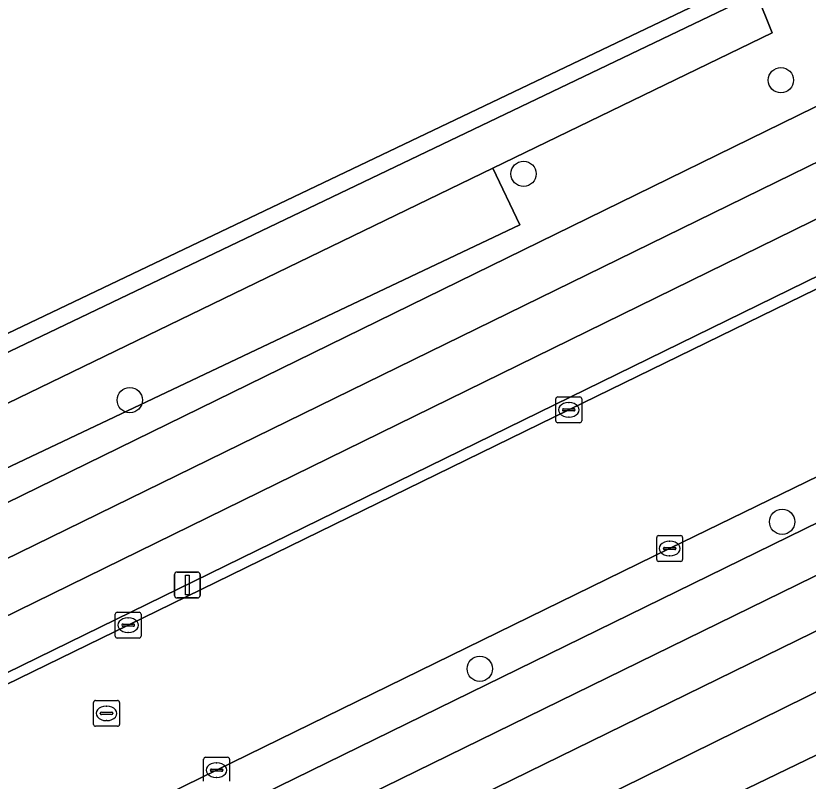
# Model space of a CAD drawing. Extents: x 160455 to 162082, y 388339 to 389736.
# Drawn here: x 160648.24 to 160678.88, y 388776.67 to 388806.27 of the extents above; entities that cross this region are included whole.
import ezdxf

# ---------------------------------------------------------------- set-up
doc = ezdxf.new("R2010")
doc.units = 0
for name, color, linetype in [('IMGEO_Berm_groen', 7, 'Continuous'), ('IMGEO_Boom', 7, 'Continuous'), ('IMGEO_Erf', 7, 'Continuous'), ('IMGEO_Fietspad_gesloten', 7, 'Continuous'), ('IMGEO_Groenvoorziening', 7, 'Continuous'), ('IMGEO_Kolk', 7, 'Continuous'), ('IMGEO_Lichtmast', 7, 'Continuous'), ('IMGEO_Rijbaan_lokaal_gesloten', 7, 'Continuous'), ('IMGEO_Rijbaan_lokaal_open', 7, 'Continuous'), ('IMGEO_Rioolput', 7, 'Continuous'), ('IMGEO_Voetpad_open', 7, 'Continuous'), ('IMGEO_Waterloop', 7, 'Continuous')]:
    doc.layers.add(name, color=color, linetype=linetype)

msp = doc.modelspace()

# ---------------------------------------------------------------- linework, layer by layer
at = {"layer": 'IMGEO_Berm_groen'}
for points in [[(160686.645, 388799.828), (160685.77, 388801.642), (160685.524, 388801.475), (160679.009, 388798.311), (160594.91, 388757.093), (160595.77, 388755.371)], [(160689.808, 388791.843), (160690.443, 388792.152), (160689.717, 388793.611), (160689.101, 388793.311), (160688.347, 388792.888), (160686.503, 388791.99), (160673.524, 388785.672), (160656.002, 388777.102), (160635.794, 388767.212), (160617.23, 388758.134), (160612.392, 388755.695), (160612.142, 388755.528), (160612.844, 388754.182)], [(160694.069, 388787.448), (160693.116, 388789.299), (160637.466, 388762.068), (160638.461, 388760.06)]]:
    msp.add_lwpolyline(points, close=True, dxfattribs=at)
at = {"layer": 'IMGEO_Boom'}
for centre in [(160677.828, 388803.782), (160667.874, 388800.16), (160652.644, 388791.411), (160677.875, 388786.706), (160666.181, 388781.021)]:
    msp.add_circle(centre, 0.489, dxfattribs=at)
at = {"layer": 'IMGEO_Erf'}
msp.add_lwpolyline([(160626.224, 388910.601), (160605.955, 388923.367), (160604.958, 388924.006), (160591.062, 388933.242), (160554.786, 388954.994), (160549.577, 388958.117), (160548.847, 388958.571), (160547.705, 388955.023), (160547.57, 388954.603), (160547.996, 388954.609), (160548.691, 388954.505), (160549.504, 388954.293), (160553.273, 388951.494), (160551.28, 388947.987), (160550.48, 388945.512), (160506.381, 388848.187), (160613.222, 388781.291), (160619.273, 388780.316), (160676.573, 388807.682), (160664.626, 388832.146)], close=True, dxfattribs=at)
at = {"layer": 'IMGEO_Fietspad_gesloten'}
for points in [[(160688.97, 388803.215), (160688.114, 388804.953), (160678.244, 388800.129), (160575.791, 388750), (160573.124, 388748.695)], [(160574.085, 388746.891), (160575.77, 388747.716), (160580.438, 388750), (160594.91, 388757.093), (160679.009, 388798.311), (160685.524, 388801.475), (160685.77, 388801.642), (160688.97, 388803.215)], [(160694.449, 388792.087), (160693.649, 388793.713), (160690.443, 388792.152), (160689.808, 388791.843), (160612.844, 388754.182), (160604.298, 388750), (160600.349, 388748.067), (160598.531, 388747.178), (160595.822, 388745.853), (160581.477, 388738.833)], [(160582.083, 388737.101), (160608.442, 388750), (160694.449, 388792.087)]]:
    msp.add_lwpolyline(points, dxfattribs=at)
at = {"layer": 'IMGEO_Groenvoorziening'}
for points in [[(160571.444, 388750), (160571.754, 388750.166), (160572.065, 388750.329), (160607.803, 388767.824), (160687.247, 388806.714), (160686.973, 388807.274), (160686.045, 388809.17), (160684.847, 388811.633), (160677.31, 388827.125), (160668.584, 388844.978), (160659.808, 388862.897), (160659.071, 388864.445), (160648.25, 388886.548), (160638.47, 388906.585), (160629.688, 388924.586), (160620.814, 388942.765), (160619.643, 388945.116), (160619.032, 388946.319), (160618.392, 388947.991), (160617.059, 388948.01), (160612.318, 388945.878)], [(160626.224, 388910.601), (160664.626, 388832.146), (160676.573, 388807.682), (160619.273, 388780.316)], [(160620.942, 388780.351), (160676.881, 388807.14), (160677.485, 388805.614), (160666.685, 388800.384), (160667.733, 388798.19), (160594.565, 388763.508)], [(160728.92, 388721.478), (160721.425, 388736.799), (160714.944, 388750), (160712.441, 388755.098), (160704.23, 388771.946), (160697.898, 388784.974), (160695.603, 388789.801), (160695.296, 388790.366), (160693.116, 388789.299), (160694.069, 388787.448), (160694.871, 388785.89), (160689.061, 388782.446), (160639.282, 388758.403)]]:
    msp.add_lwpolyline(points, dxfattribs=at)
msp.add_lwpolyline([(160667.733, 388798.19), (160666.685, 388800.384), (160622.048, 388778.768), (160619.2, 388777.412), (160610.98, 388772.976), (160610.242, 388772.625), (160609.683, 388772.68), (160605.9, 388774.819), (160603.309, 388772.106), (160601.468, 388770.078), (160599.407, 388767.807), (160594.565, 388763.508)], close=True, dxfattribs=at)
at = {"layer": 'IMGEO_Kolk'}
for p, q in [((160669.121, 388790.608), (160669.121, 388791.46)), ((160669.196, 388791.534), (160670.048, 388791.534)), ((160670.122, 388791.46), (160670.122, 388790.608)), ((160669.38, 388791.028), (160669.38, 388791.04)), ((160669.423, 388791.077), (160669.821, 388791.077)), ((160669.609, 388791.314), (160669.634, 388791.314)), ((160669.864, 388791.04), (160669.864, 388791.028)), ((160669.818, 388790.991), (160669.42, 388790.991)), ((160669.632, 388790.754), (160669.607, 388790.754)), ((160670.048, 388790.534), (160669.196, 388790.534)), ((160673.099, 388786.171), (160673.951, 388786.171)), ((160673.024, 388785.245), (160673.024, 388786.097)), ((160673.512, 388785.951), (160673.537, 388785.951)), ((160674.025, 388786.097), (160674.025, 388785.245)), ((160673.283, 388785.665), (160673.283, 388785.677)), ((160673.721, 388785.628), (160673.323, 388785.628)), ((160673.326, 388785.714), (160673.724, 388785.714)), ((160673.767, 388785.677), (160673.767, 388785.665)), ((160673.535, 388785.391), (160673.51, 388785.391)), ((160673.951, 388785.171), (160673.099, 388785.171)), ((160652.081, 388782.281), (160652.081, 388783.133)), ((160652.156, 388783.207), (160653.008, 388783.207)), ((160653.082, 388783.133), (160653.082, 388782.281)), ((160652.569, 388782.987), (160652.594, 388782.987)), ((160652.34, 388782.701), (160652.34, 388782.713)), ((160652.778, 388782.664), (160652.38, 388782.664)), ((160652.383, 388782.75), (160652.781, 388782.75)), ((160652.824, 388782.713), (160652.824, 388782.701)), ((160653.008, 388782.207), (160652.156, 388782.207)), ((160652.592, 388782.427), (160652.567, 388782.427)), ((160655.576, 388777.601), (160656.428, 388777.601)), ((160655.501, 388776.675), (160655.501, 388777.527)), ((160655.989, 388777.381), (160656.014, 388777.381)), ((160656.502, 388777.527), (160656.502, 388776.675)), ((160655.76, 388777.095), (160655.76, 388777.107)), ((160656.198, 388777.058), (160655.8, 388777.058)), ((160655.803, 388777.144), (160656.201, 388777.144)), ((160656.244, 388777.107), (160656.244, 388777.095)), ((160656.012, 388776.821), (160655.987, 388776.821))]:
    msp.add_line(p, q, dxfattribs=at)
for points in [[(160669.121, 388790.608), (160669.121, 388791.46)], [(160669.196, 388791.534), (160670.048, 388791.534)], [(160670.122, 388791.46), (160670.122, 388790.608)], [(160670.048, 388790.534), (160669.196, 388790.534)], [(160673.099, 388786.171), (160673.951, 388786.171)], [(160673.024, 388785.245), (160673.024, 388786.097)], [(160674.025, 388786.097), (160674.025, 388785.245)], [(160673.951, 388785.171), (160673.099, 388785.171)], [(160652.081, 388782.281), (160652.081, 388783.133)], [(160652.156, 388783.207), (160653.008, 388783.207)], [(160653.082, 388783.133), (160653.082, 388782.281)], [(160653.008, 388782.207), (160652.156, 388782.207)], [(160655.576, 388777.601), (160656.428, 388777.601)], [(160655.501, 388776.675), (160655.501, 388777.527)], [(160656.502, 388777.527), (160656.502, 388776.675)]]:
    msp.add_lwpolyline(points, dxfattribs=at)
for centre, radius, start, end in [((160669.198, 388791.458), 0.0765, 91.552, 178.448), ((160669.198, 388791.458), 0.0765, 91.552, 178.448), ((160670.046, 388791.458), 0.0765, 1.552, 88.448), ((160670.046, 388791.458), 0.0765, 1.552, 88.448), ((160669.42, 388791.037), 0.0403, 85.8775, 175.7526), ((160669.825, 388791.039), 0.0386, 1.7309, 96.639), ((160669.417, 388791.027), 0.0366, 178.938, 274.7102), ((160669.821, 388791.034), 0.043, 264.8664, 352.4533), ((160669.198, 388790.61), 0.0765, 181.552, 268.448), ((160669.198, 388790.61), 0.0765, 181.552, 268.448), ((160670.046, 388790.61), 0.0765, 271.552, 358.448), ((160670.046, 388790.61), 0.0765, 271.552, 358.448), ((160673.101, 388786.095), 0.0765, 91.552, 178.448), ((160673.101, 388786.095), 0.0765, 91.552, 178.448), ((160673.949, 388786.095), 0.0765, 1.552, 88.448), ((160673.949, 388786.095), 0.0765, 1.552, 88.448), ((160673.323, 388785.674), 0.0403, 85.8775, 175.7526), ((160673.32, 388785.664), 0.0366, 178.938, 274.7102), ((160673.724, 388785.671), 0.043, 264.8664, 352.4533), ((160673.728, 388785.676), 0.0386, 1.7309, 96.639), ((160673.101, 388785.247), 0.0765, 181.552, 268.448), ((160673.101, 388785.247), 0.0765, 181.552, 268.448), ((160673.949, 388785.247), 0.0765, 271.552, 358.448), ((160673.949, 388785.247), 0.0765, 271.552, 358.448), ((160652.158, 388783.131), 0.0765, 91.552, 178.448), ((160652.158, 388783.131), 0.0765, 91.552, 178.448), ((160653.006, 388783.131), 0.0765, 1.552, 88.448), ((160653.006, 388783.131), 0.0765, 1.552, 88.448), ((160652.38, 388782.71), 0.0403, 85.8775, 175.7526), ((160652.377, 388782.7), 0.0366, 178.938, 274.7102), ((160652.781, 388782.707), 0.043, 264.8664, 352.4533), ((160652.785, 388782.712), 0.0386, 1.7309, 96.639), ((160652.158, 388782.283), 0.0765, 181.552, 268.448), ((160652.158, 388782.283), 0.0765, 181.552, 268.448), ((160653.006, 388782.283), 0.0765, 271.552, 358.448), ((160653.006, 388782.283), 0.0765, 271.552, 358.448), ((160655.578, 388777.525), 0.0765, 91.552, 178.448), ((160655.578, 388777.525), 0.0765, 91.552, 178.448), ((160656.426, 388777.525), 0.0765, 1.552, 88.448), ((160656.426, 388777.525), 0.0765, 1.552, 88.448), ((160655.8, 388777.104), 0.0403, 85.8775, 175.7526), ((160655.797, 388777.094), 0.0366, 178.938, 274.7102), ((160656.201, 388777.101), 0.043, 264.8664, 352.4533), ((160656.205, 388777.106), 0.0386, 1.7309, 96.639)]:
    msp.add_arc(centre, radius, start, end, dxfattribs=at)
for centre, major_axis, ratio, start_param, end_param in [((160669.608, 388791.034), (-0.387, 0.002), 0.722429, 4.712389, 7.853982), ((160669.633, 388791.034), (-0.39, 0.002), 0.717154, 1.570796, 4.712389), ((160673.511, 388785.671), (-0.387, 0.002), 0.722429, 4.712389, 7.853982), ((160673.536, 388785.671), (-0.39, 0.002), 0.717154, 1.570796, 4.712389), ((160652.568, 388782.707), (-0.387, 0.002), 0.722429, 4.712389, 7.853982), ((160652.593, 388782.707), (-0.39, 0.002), 0.717154, 1.570796, 4.712389), ((160655.988, 388777.101), (-0.387, 0.002), 0.722429, 4.712389, 7.853982), ((160656.013, 388777.101), (-0.39, 0.002), 0.717154, 1.570796, 4.712389)]:
    msp.add_ellipse(centre, major_axis=major_axis, ratio=ratio, start_param=start_param, end_param=end_param, dxfattribs=at)
at = {"layer": 'IMGEO_Lichtmast'}
for p, q in [((160654.373, 388783.86), (160654.373, 388784.66)), ((160654.373, 388784.66), (160654.373, 388783.86)), ((160654.473, 388784.76), (160655.263, 388784.76)), ((160655.263, 388784.76), (160654.473, 388784.76)), ((160655.363, 388784.66), (160655.363, 388783.86)), ((160655.363, 388783.86), (160655.363, 388784.66)), ((160655.263, 388783.76), (160654.473, 388783.76)), ((160654.473, 388783.76), (160655.263, 388783.76))]:
    msp.add_line(p, q, dxfattribs=at)
msp.add_lwpolyline([(160654.793, 388784.635), (160654.943, 388784.635), (160654.943, 388783.885), (160654.793, 388783.885), (160654.793, 388784.635)], dxfattribs=at)
for centre, start, end in [((160654.473, 388784.66), 90, 180), ((160654.473, 388784.66), 90, 180), ((160655.263, 388784.66), 0, 90), ((160655.263, 388784.66), 360, 90), ((160654.473, 388783.86), 180, 270), ((160654.473, 388783.86), 180, 270), ((160655.263, 388783.86), 270, 0), ((160655.263, 388783.86), 270, 0)]:
    msp.add_arc(centre, 0.1, start, end, dxfattribs=at)
at = {"layer": 'IMGEO_Rijbaan_lokaal_gesloten'}
msp.add_lwpolyline([(160635.794, 388767.212), (160656.002, 388777.102), (160673.524, 388785.672), (160686.503, 388791.99), (160683.606, 388797.854), (160682.331, 388797.262), (160680.251, 388796.218), (160669.623, 388791.033), (160652.582, 388782.706), (160632.512, 388772.925), (160612.637, 388763.178), (160595.949, 388755.013), (160595.274, 388754.683), (160585.715, 388750), (160576.8, 388745.633), (160574.493, 388744.508)], dxfattribs=at)
at = {"layer": 'IMGEO_Rijbaan_lokaal_open'}
msp.add_lwpolyline([(160680.251, 388796.218), (160682.331, 388797.262), (160683.606, 388797.854), (160686.823, 388799.459), (160686.645, 388799.828), (160595.77, 388755.371), (160595.949, 388755.013), (160612.637, 388763.178), (160632.512, 388772.925), (160652.582, 388782.706), (160669.623, 388791.033)], close=True, dxfattribs=at)
at = {"layer": 'IMGEO_Rioolput'}
for p, q in [((160651.245, 388778.87), (160651.245, 388779.722)), ((160651.32, 388779.796), (160652.172, 388779.796)), ((160652.246, 388779.722), (160652.246, 388778.87)), ((160651.733, 388779.576), (160651.758, 388779.576)), ((160651.504, 388779.29), (160651.504, 388779.302)), ((160651.942, 388779.253), (160651.544, 388779.253)), ((160651.547, 388779.339), (160651.945, 388779.339)), ((160651.988, 388779.302), (160651.988, 388779.29)), ((160652.172, 388778.796), (160651.32, 388778.796)), ((160651.756, 388779.016), (160651.731, 388779.016))]:
    msp.add_line(p, q, dxfattribs=at)
for points in [[(160651.245, 388778.87), (160651.245, 388779.722)], [(160651.32, 388779.796), (160652.172, 388779.796)], [(160652.246, 388779.722), (160652.246, 388778.87)], [(160652.172, 388778.796), (160651.32, 388778.796)]]:
    msp.add_lwpolyline(points, dxfattribs=at)
for centre, radius, start, end in [((160651.322, 388779.72), 0.0765, 91.552, 178.448), ((160651.322, 388779.72), 0.0765, 91.552, 178.448), ((160652.17, 388779.72), 0.0765, 1.552, 88.448), ((160652.17, 388779.72), 0.0765, 1.552, 88.448), ((160651.544, 388779.299), 0.0403, 85.8775, 175.7526), ((160651.541, 388779.289), 0.0366, 178.938, 274.7102), ((160651.945, 388779.296), 0.043, 264.8664, 352.4533), ((160651.949, 388779.301), 0.0386, 1.7309, 96.639), ((160651.322, 388778.872), 0.0765, 181.552, 268.448), ((160651.322, 388778.872), 0.0765, 181.552, 268.448), ((160652.17, 388778.872), 0.0765, 271.552, 358.448), ((160652.17, 388778.872), 0.0765, 271.552, 358.448)]:
    msp.add_arc(centre, radius, start, end, dxfattribs=at)
for centre, major_axis, ratio, start_param, end_param in [((160651.732, 388779.296), (-0.387, 0.002), 0.722429, 4.712389, 7.853982), ((160651.757, 388779.296), (-0.39, 0.002), 0.717154, 1.570796, 4.712389)]:
    msp.add_ellipse(centre, major_axis=major_axis, ratio=ratio, start_param=start_param, end_param=end_param, dxfattribs=at)
at = {"layer": 'IMGEO_Voetpad_open'}
for points in [[(160678.244, 388800.129), (160688.114, 388804.953), (160687.247, 388806.714), (160607.803, 388767.824), (160572.065, 388750.329), (160571.754, 388750.166), (160571.444, 388750)], [(160573.124, 388748.695), (160575.791, 388750), (160678.244, 388800.129)], [(160635.703, 388761.205), (160637.466, 388762.068), (160693.116, 388789.299), (160695.296, 388790.366), (160694.449, 388792.087), (160608.442, 388750), (160582.083, 388737.101)]]:
    msp.add_lwpolyline(points, dxfattribs=at)
at = {"layer": 'IMGEO_Waterloop'}
for points in [[(160506.186, 388847.875), (160505.054, 388846.068), (160613.149, 388778.387), (160616.579, 388777.834), (160619.2, 388777.412), (160622.048, 388778.768), (160666.685, 388800.384), (160677.485, 388805.614), (160676.881, 388807.14), (160620.942, 388780.351), (160619.568, 388779.697), (160618.745, 388779.83), (160613.517, 388780.672)], [(160639.282, 388758.403), (160689.061, 388782.446), (160694.871, 388785.89), (160694.069, 388787.448), (160638.461, 388760.06), (160638.923, 388759.128)]]:
    msp.add_lwpolyline(points, close=True, dxfattribs=at)

doc.saveas('drawing.dxf')
